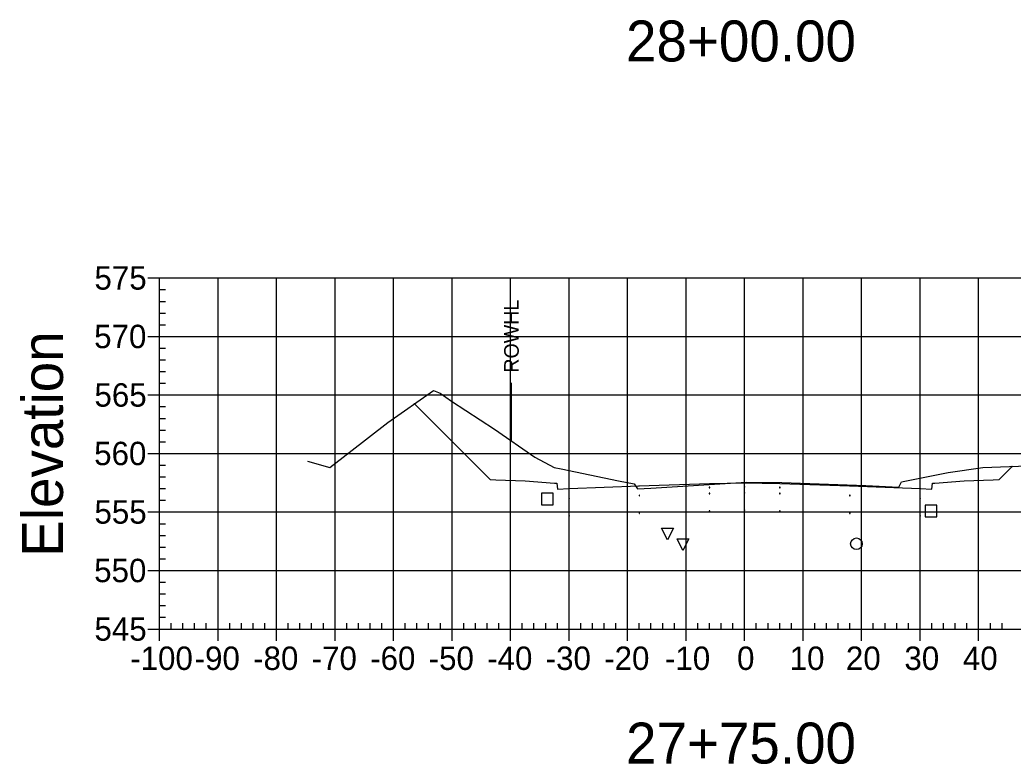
# Model space of a CAD drawing. Extents: x 708103 to 717568, y 374476 to 378707.
# Drawn here: x 710028.1 to 710197.9, y 377401.5 to 377528.7 of the extents above; entities that cross this region are included whole.
import ezdxf

# ---------------------------------------------------------------- set-up
doc = ezdxf.new("R2010")
doc.units = 0
for name, color, linetype in [('1', 7, 'Continuous'), ('10', 7, 'Continuous'), ('13', 7, 'Continuous'), ('14', 7, 'Continuous'), ('22', 7, 'Continuous'), ('4', 7, 'Continuous'), ('57', 7, 'Continuous'), ('60', 7, 'Continuous'), ('Existing', 7, 'Continuous'), ('XS_Right_of_Way', 7, 'Continuous')]:
    doc.layers.add(name, color=color, linetype=linetype)

msp = doc.modelspace()

# ---------------------------------------------------------------- linework, layer by layer
for points in [[(710145.93, 377448.75), (710146.03, 377448.75), (710146.03, 377448.85), (710145.93, 377448.85)], [(710151.93, 377448.87), (710152.03, 377448.87), (710152.03, 377448.97), (710151.93, 377448.97)], [(710151.93, 377447.87), (710152.03, 377447.87), (710152.03, 377447.97), (710151.93, 377447.97)], [(710157.93, 377448.75), (710158.03, 377448.75), (710158.03, 377448.85), (710157.93, 377448.85)], [(710121.93, 377446.91), (710122.03, 377446.91), (710122.03, 377447.01), (710121.93, 377447.01)], [(710133.93, 377447.39), (710134.03, 377447.39), (710134.03, 377447.49), (710133.93, 377447.49)], [(710145.93, 377447.75), (710146.03, 377447.75), (710146.03, 377447.85), (710145.93, 377447.85)], [(710157.93, 377447.75), (710158.03, 377447.75), (710158.03, 377447.85), (710157.93, 377447.85)], [(710169.93, 377447.39), (710170.03, 377447.39), (710170.03, 377447.49), (710169.93, 377447.49)], [(710181.93, 377446.91), (710182.03, 377446.91), (710182.03, 377447.01), (710181.93, 377447.01)], [(710145.93, 377444.75), (710146.03, 377444.75), (710146.03, 377444.85), (710145.93, 377444.85)], [(710151.93, 377444.87), (710152.03, 377444.87), (710152.03, 377444.97), (710151.93, 377444.97)], [(710157.93, 377444.75), (710158.03, 377444.75), (710158.03, 377444.85), (710157.93, 377444.85)], [(710121.93, 377443.91), (710122.03, 377443.91), (710122.03, 377444.01), (710121.93, 377444.01)], [(710133.93, 377444.39), (710134.03, 377444.39), (710134.03, 377444.49), (710133.93, 377444.49)], [(710169.93, 377444.39), (710170.03, 377444.39), (710170.03, 377444.49), (710169.93, 377444.49)], [(710181.93, 377443.91), (710182.03, 377443.91), (710182.03, 377444.01), (710181.93, 377444.01)]]:
    msp.add_lwpolyline(points, close=True)
at = {"layer": '1'}
for points in [[(710138.8, 377439.89), (710137.8, 377441.89), (710139.8, 377441.89)], [(710141.43, 377438.05), (710140.43, 377440.05), (710142.43, 377440.05)]]:
    msp.add_lwpolyline(points, close=True, dxfattribs=at)
at = {"layer": '10'}
msp.add_lwpolyline([(710117.24, 377445.85), (710119.24, 377445.85), (710119.24, 377447.85), (710117.24, 377447.85)], close=True, dxfattribs=at)
at = {"layer": '13'}
msp.add_circle((710171.1, 377439.19), 1, dxfattribs=at)
at = {"layer": '14'}
for points in [[(710095.58, 377463.1), (710095.58, 377463.15), (710095.58, 377463.1), (710095.53, 377463.1), (710095.58, 377463.1), (710095.58, 377463.05), (710095.58, 377463.1), (710095.63, 377463.1)], [(710197.71, 377452.42), (710197.71, 377452.47), (710197.71, 377452.42), (710197.66, 377452.42), (710197.71, 377452.42), (710197.71, 377452.37), (710197.71, 377452.42), (710197.76, 377452.42)], [(710151.98, 377449.59), (710151.98, 377449.64), (710151.98, 377449.59), (710151.93, 377449.59), (710151.98, 377449.59), (710151.98, 377449.54), (710151.98, 377449.59), (710152.03, 377449.59)], [(710121.98, 377448.63), (710121.98, 377448.68), (710121.98, 377448.63), (710121.93, 377448.63), (710121.98, 377448.63), (710121.98, 377448.58), (710121.98, 377448.63), (710122.03, 377448.63)], [(710133.98, 377449.11), (710133.98, 377449.16), (710133.98, 377449.11), (710133.93, 377449.11), (710133.98, 377449.11), (710133.98, 377449.06), (710133.98, 377449.11), (710134.03, 377449.11)], [(710169.98, 377449.11), (710169.98, 377449.16), (710169.98, 377449.11), (710169.93, 377449.11), (710169.98, 377449.11), (710169.98, 377449.06), (710169.98, 377449.11), (710170.03, 377449.11)], [(710181.98, 377448.63), (710181.98, 377448.68), (710181.98, 377448.63), (710181.93, 377448.63), (710181.98, 377448.63), (710181.98, 377448.58), (710181.98, 377448.63), (710182.03, 377448.63)]]:
    msp.add_lwpolyline(points, dxfattribs=at)
at = {"layer": '22'}
msp.add_lwpolyline([(710095.58, 377463.1), (710108.48, 377450.19), (710109.48, 377450.15), (710114.48, 377449.95), (710119.48, 377449.55), (710119.9, 377449.55), (710119.98, 377448.55), (710121.98, 377448.63), (710133.98, 377449.11), (710145.98, 377449.47), (710151.98, 377449.59), (710157.98, 377449.47), (710169.98, 377449.11), (710181.98, 377448.63), (710183.98, 377448.55), (710184.07, 377449.55), (710184.48, 377449.55), (710189.48, 377449.95), (710194.48, 377450.15), (710195.48, 377450.19), (710197.71, 377452.42)], dxfattribs=at)
at = {"layer": '4'}
msp.add_lwpolyline([(710182.86, 377443.8), (710184.86, 377443.8), (710184.86, 377445.8), (710182.86, 377445.8)], close=True, dxfattribs=at)
at = {"layer": '57'}
for p, q in [((710049.98, 377484.63), (710051.98, 377484.63)), ((710051.98, 377484.63), (710251.98, 377484.63)), ((710051.98, 377424.63), (710051.98, 377484.63)), ((710051.98, 377424.63), (710051.98, 377484.63)), ((710061.98, 377424.63), (710061.98, 377484.63)), ((710071.98, 377424.63), (710071.98, 377484.63)), ((710081.98, 377424.63), (710081.98, 377484.63)), ((710091.98, 377424.63), (710091.98, 377484.63)), ((710101.98, 377424.63), (710101.98, 377484.63)), ((710111.98, 377424.63), (710111.98, 377484.63)), ((710121.98, 377424.63), (710121.98, 377484.63)), ((710131.98, 377424.63), (710131.98, 377484.63)), ((710141.98, 377424.63), (710141.98, 377484.63)), ((710151.98, 377424.63), (710151.98, 377484.63)), ((710161.98, 377424.63), (710161.98, 377484.63)), ((710171.98, 377424.63), (710171.98, 377484.63)), ((710181.98, 377424.63), (710181.98, 377484.63)), ((710191.98, 377424.63), (710191.98, 377484.63)), ((710051.98, 377482.63), (710052.98, 377482.63)), ((710051.98, 377480.63), (710052.98, 377480.63)), ((710051.98, 377478.63), (710052.98, 377478.63)), ((710051.98, 377476.63), (710052.98, 377476.63)), ((710049.98, 377474.63), (710051.98, 377474.63)), ((710051.98, 377474.63), (710251.98, 377474.63)), ((710051.98, 377472.63), (710052.98, 377472.63)), ((710051.98, 377470.63), (710052.98, 377470.63)), ((710051.98, 377468.63), (710052.98, 377468.63)), ((710051.98, 377466.63), (710052.98, 377466.63)), ((710049.98, 377464.63), (710051.98, 377464.63)), ((710051.98, 377464.63), (710251.98, 377464.63)), ((710051.98, 377462.63), (710052.98, 377462.63)), ((710051.98, 377460.63), (710052.98, 377460.63)), ((710051.98, 377458.63), (710052.98, 377458.63)), ((710051.98, 377456.63), (710052.98, 377456.63)), ((710049.98, 377454.63), (710051.98, 377454.63)), ((710051.98, 377454.63), (710251.98, 377454.63)), ((710051.98, 377452.63), (710052.98, 377452.63)), ((710051.98, 377450.63), (710052.98, 377450.63)), ((710051.98, 377448.63), (710052.98, 377448.63)), ((710051.98, 377446.63), (710052.98, 377446.63)), ((710049.98, 377444.63), (710051.98, 377444.63)), ((710051.98, 377444.63), (710251.98, 377444.63)), ((710051.98, 377442.63), (710052.98, 377442.63)), ((710051.98, 377440.63), (710052.98, 377440.63)), ((710051.98, 377438.63), (710052.98, 377438.63)), ((710051.98, 377436.63), (710052.98, 377436.63)), ((710049.98, 377434.63), (710051.98, 377434.63)), ((710051.98, 377434.63), (710251.98, 377434.63)), ((710051.98, 377432.63), (710052.98, 377432.63)), ((710051.98, 377430.63), (710052.98, 377430.63)), ((710051.98, 377428.63), (710052.98, 377428.63)), ((710051.98, 377426.63), (710052.98, 377426.63)), ((710049.98, 377424.63), (710051.98, 377424.63)), ((710051.98, 377424.63), (710251.98, 377424.63)), ((710051.98, 377424.63), (710251.98, 377424.63)), ((710051.98, 377422.63), (710051.98, 377424.63)), ((710053.98, 377424.63), (710053.98, 377425.63)), ((710055.98, 377424.63), (710055.98, 377425.63)), ((710057.98, 377424.63), (710057.98, 377425.63)), ((710059.98, 377424.63), (710059.98, 377425.63)), ((710061.98, 377422.63), (710061.98, 377424.63)), ((710063.98, 377424.63), (710063.98, 377425.63)), ((710065.98, 377424.63), (710065.98, 377425.63)), ((710067.98, 377424.63), (710067.98, 377425.63)), ((710069.98, 377424.63), (710069.98, 377425.63)), ((710071.98, 377422.63), (710071.98, 377424.63)), ((710073.98, 377424.63), (710073.98, 377425.63)), ((710075.98, 377424.63), (710075.98, 377425.63)), ((710077.98, 377424.63), (710077.98, 377425.63)), ((710079.98, 377424.63), (710079.98, 377425.63)), ((710081.98, 377422.63), (710081.98, 377424.63)), ((710083.98, 377424.63), (710083.98, 377425.63)), ((710085.98, 377424.63), (710085.98, 377425.63)), ((710087.98, 377424.63), (710087.98, 377425.63)), ((710089.98, 377424.63), (710089.98, 377425.63)), ((710091.98, 377422.63), (710091.98, 377424.63)), ((710093.98, 377424.63), (710093.98, 377425.63)), ((710095.98, 377424.63), (710095.98, 377425.63)), ((710097.98, 377424.63), (710097.98, 377425.63)), ((710099.98, 377424.63), (710099.98, 377425.63)), ((710101.98, 377422.63), (710101.98, 377424.63)), ((710103.98, 377424.63), (710103.98, 377425.63)), ((710105.98, 377424.63), (710105.98, 377425.63)), ((710107.98, 377424.63), (710107.98, 377425.63)), ((710109.98, 377424.63), (710109.98, 377425.63)), ((710111.98, 377422.63), (710111.98, 377424.63)), ((710113.98, 377424.63), (710113.98, 377425.63)), ((710115.98, 377424.63), (710115.98, 377425.63)), ((710117.98, 377424.63), (710117.98, 377425.63)), ((710119.98, 377424.63), (710119.98, 377425.63)), ((710121.98, 377422.63), (710121.98, 377424.63)), ((710123.98, 377424.63), (710123.98, 377425.63)), ((710125.98, 377424.63), (710125.98, 377425.63)), ((710127.98, 377424.63), (710127.98, 377425.63)), ((710129.98, 377424.63), (710129.98, 377425.63)), ((710131.98, 377422.63), (710131.98, 377424.63)), ((710133.98, 377424.63), (710133.98, 377425.63)), ((710135.98, 377424.63), (710135.98, 377425.63)), ((710137.98, 377424.63), (710137.98, 377425.63)), ((710139.98, 377424.63), (710139.98, 377425.63)), ((710141.98, 377422.63), (710141.98, 377424.63)), ((710143.98, 377424.63), (710143.98, 377425.63)), ((710145.98, 377424.63), (710145.98, 377425.63)), ((710147.98, 377424.63), (710147.98, 377425.63)), ((710149.98, 377424.63), (710149.98, 377425.63)), ((710151.98, 377422.63), (710151.98, 377424.63)), ((710153.98, 377424.63), (710153.98, 377425.63)), ((710155.98, 377424.63), (710155.98, 377425.63)), ((710157.98, 377424.63), (710157.98, 377425.63)), ((710159.98, 377424.63), (710159.98, 377425.63)), ((710161.98, 377422.63), (710161.98, 377424.63)), ((710163.98, 377424.63), (710163.98, 377425.63)), ((710165.98, 377424.63), (710165.98, 377425.63)), ((710167.98, 377424.63), (710167.98, 377425.63)), ((710169.98, 377424.63), (710169.98, 377425.63)), ((710171.98, 377422.63), (710171.98, 377424.63)), ((710173.98, 377424.63), (710173.98, 377425.63)), ((710175.98, 377424.63), (710175.98, 377425.63)), ((710177.98, 377424.63), (710177.98, 377425.63)), ((710179.98, 377424.63), (710179.98, 377425.63)), ((710181.98, 377422.63), (710181.98, 377424.63)), ((710183.98, 377424.63), (710183.98, 377425.63)), ((710185.98, 377424.63), (710185.98, 377425.63)), ((710187.98, 377424.63), (710187.98, 377425.63)), ((710189.98, 377424.63), (710189.98, 377425.63)), ((710191.98, 377422.63), (710191.98, 377424.63)), ((710193.98, 377424.63), (710193.98, 377425.63)), ((710195.98, 377424.63), (710195.98, 377425.63))]:
    msp.add_line(p, q, dxfattribs=at)
at = {"layer": 'Existing'}
msp.add_lwpolyline([(710077.28, 377453.3), (710081.07, 377452.23), (710091.03, 377459.9), (710098.82, 377465.37), (710099.92, 377464.96), (710101.88, 377463.58), (710109.21, 377458.81), (710116.12, 377454.01), (710119.41, 377452.21), (710120.65, 377452.03), (710130.43, 377449.96), (710133.13, 377449.46), (710133.66, 377448.6), (710133.68, 377448.56), (710135.97, 377448.71), (710152.28, 377449.74), (710158.35, 377449.66), (710172.68, 377449.13), (710178.31, 377448.88), (710178.5, 377449.21), (710178.78, 377449.78), (710186.78, 377451.38), (710192.72, 377452.23), (710201.81, 377452.57)], dxfattribs=at)
at = {"layer": 'XS_Right_of_Way'}
msp.add_line((710112.06, 377466.69), (710112.06, 377456.69), dxfattribs=at)

# ---------------------------------------------------------------- texts
at = {"layer": '1'}
for s, p in [('28+00.00', (710131.71, 377521.63)), ('27+75.00', (710131.71, 377401.63))]:
    msp.add_text(s, height=7, dxfattribs=at).set_placement(p)
at = {"layer": '14'}
for p in [(710109.45, 377450.1), (710194.45, 377450.1), (710109.45, 377449.43), (710114.45, 377449.23), (710189.45, 377449.23), (710194.45, 377449.43)]:
    msp.add_text('+', height=0.1, dxfattribs=at).set_placement(p)
at = {"layer": '57'}
for s, p in [('575', (710040.86, 377482.63)), ('570', (710040.81, 377472.63)), ('565', (710040.86, 377462.63)), ('560', (710040.81, 377452.63)), ('555', (710040.86, 377442.63)), ('550', (710040.81, 377432.63)), ('545', (710040.86, 377422.63)), ('-100', (710046.97, 377417.63)), ('-90', (710057.98, 377417.63)), ('-80', (710067.98, 377417.63)), ('-70', (710077.98, 377417.63)), ('-60', (710087.98, 377417.63)), ('-50', (710097.98, 377417.63)), ('-40', (710107.98, 377417.63)), ('-30', (710117.98, 377417.63)), ('-20', (710127.98, 377417.63)), ('-10', (710138.37, 377417.63)), ('0', (710150.69, 377417.63)), ('10', (710159.68, 377417.63)), ('20', (710169.29, 377417.63)), ('30', (710179.29, 377417.63)), ('40', (710189.29, 377417.63))]:
    msp.add_text(s, height=4, dxfattribs=at).set_placement(p)
at = {"layer": '60'}
msp.add_text('Elevation', height=7, rotation=90, dxfattribs=at).set_placement((710035.48, 377436.99))
at = {"layer": 'XS_Right_of_Way'}
msp.add_text('ROWHL', height=2.5, rotation=90, dxfattribs=at).set_placement((710113.38, 377468.45))

doc.saveas('drawing.dxf')
